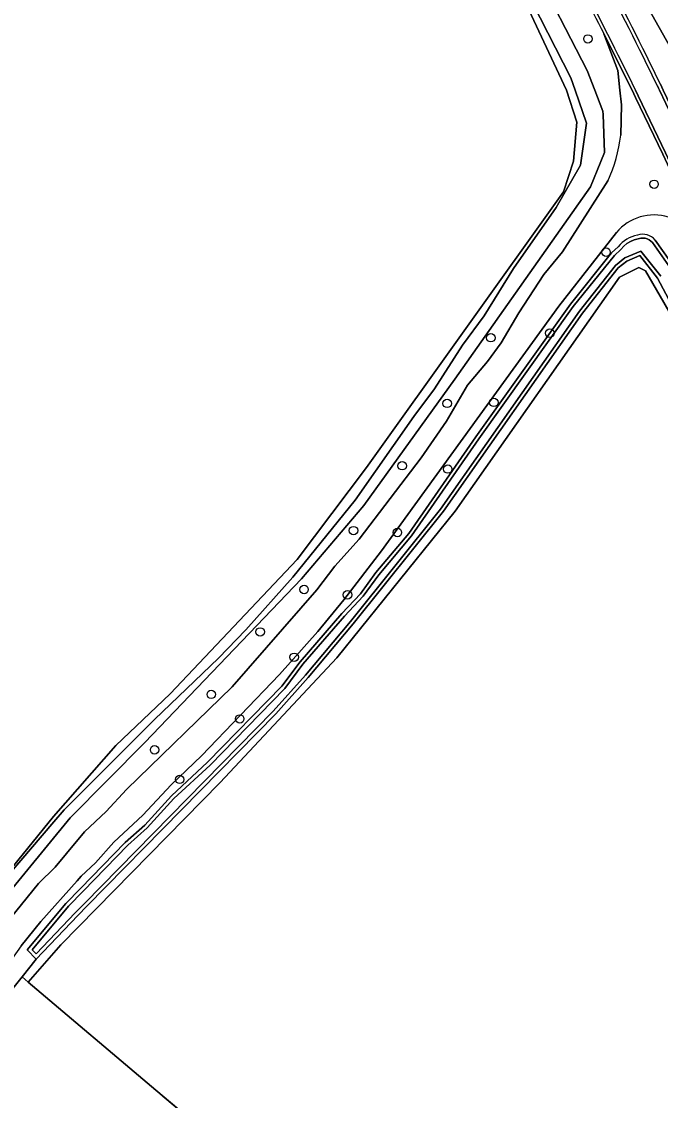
# Model space of a CAD drawing. Extents: x 164494 to 166241, y 382475 to 384495.
# Drawn here: x 165232.2 to 165306.2, y 383132.9 to 383258 of the extents above; entities that cross this region are included whole.
import ezdxf

# ---------------------------------------------------------------- set-up
doc = ezdxf.new("R2010")
doc.units = 0
for name, color, linetype in [('IMGEO_Boom', 7, 'Continuous'), ('IMGEO_Bouwland', 7, 'Continuous'), ('IMGEO_Erf', 7, 'Continuous'), ('IMGEO_Grasland_overig', 7, 'Continuous'), ('IMGEO_Greppel_droge_sloot', 7, 'Continuous'), ('IMGEO_Groenvoorziening', 7, 'Continuous'), ('IMGEO_Hek', 7, 'Continuous'), ('IMGEO_Oever', 7, 'Continuous'), ('IMGEO_Rijbaan_lokaal_gesloten', 7, 'Continuous'), ('IMGEO_Rijbaan_lokaal_halfverhard', 7, 'Continuous'), ('IMGEO_Rijbaan_lokaal_open', 7, 'Continuous'), ('IMGEO_Waterloop', 7, 'Continuous')]:
    doc.layers.add(name, color=color, linetype=linetype)

msp = doc.modelspace()

# ---------------------------------------------------------------- linework, layer by layer
at = {"layer": 'IMGEO_Boom'}
for centre in [(165297.81, 383255.94), (165305.47, 383239.1), (165299.91, 383231.23), (165293.39, 383221.84), (165286.55, 383221.31), (165281.49, 383213.7), (165286.9, 383213.81), (165276.28, 383206.47), (165281.56, 383206.08), (165270.64, 383198.95), (165275.73, 383198.73), (165264.91, 383192.12), (165269.95, 383191.5), (165259.83, 383187.21), (165263.77, 383184.27), (165254.16, 383179.97), (165257.46, 383177.12), (165247.59, 383173.54), (165250.5, 383170.11)]:
    msp.add_circle(centre, 0.489, dxfattribs=at)
at = {"layer": 'IMGEO_Bouwland'}
for points in [[(165208.62, 383129.64), (165221.63, 383148.27), (165235.88, 383165.81), (165243.09, 383174.04), (165249.4, 383180.04), (165264.13, 383195.59), (165272.13, 383206.26), (165294.98, 383238.21), (165296.13, 383241.77), (165296.52, 383246.31), (165295.34, 383250), (165288.65, 383264.32), (165282.74, 383276.07), (165276.55, 383287.95), (165271.73, 383295.45), (165268.1, 383301.68), (165264.53, 383307.12), (165262.21, 383310.58), (165254, 383321.87), (165240.26, 383339.36), (165221.15, 383362.32), (165211.1, 383374.04), (165206.52, 383383.04)], [(165342.5, 383100.3), (165341.99, 383138.03), (165340.39, 383146.11), (165336.93, 383159.97), (165334.48, 383168.92), (165331.48, 383177.72), (165328.23, 383185.67), (165323.27, 383195.77), (165313.7, 383213.1), (165304.49, 383229.08), (165303.71, 383229.45), (165301.48, 383228.34), (165282.44, 383201.21), (165268.73, 383184.22), (165255.21, 383169.77), (165236.73, 383150.93), (165232.93, 383146.62), (165247.72, 383134.08), (165268.36, 383116.74)]]:
    msp.add_lwpolyline(points, dxfattribs=at)
at = {"layer": 'IMGEO_Erf'}
msp.add_lwpolyline([(165268.36, 383116.74), (165247.72, 383134.08), (165232.93, 383146.62), (165232.24, 383147.21), (165231.32, 383146.06), (165227.61, 383141.23), (165225.58, 383138.3), (165223.8, 383135.85), (165221.76, 383133.17), (165217.74, 383127.91)], dxfattribs=at)
at = {"layer": 'IMGEO_Grasland_overig'}
for points in [[(165206.52, 383383.04), (165211.1, 383374.04), (165221.15, 383362.32), (165240.26, 383339.36), (165254, 383321.87), (165262.21, 383310.58), (165264.53, 383307.12), (165268.1, 383301.68), (165271.73, 383295.45), (165276.55, 383287.95), (165282.74, 383276.07), (165288.65, 383264.32), (165295.34, 383250), (165296.52, 383246.31), (165296.13, 383241.77), (165294.98, 383238.21), (165272.13, 383206.26), (165264.13, 383195.59), (165249.4, 383180.04), (165243.09, 383174.04), (165235.88, 383165.81), (165221.63, 383148.27), (165208.62, 383129.64)], [(165210.68, 383382.82), (165216.71, 383371.96), (165227.79, 383359.88), (165245.43, 383337.7), (165259.63, 383318.64), (165269.27, 383304.96), (165278.83, 383288.97), (165297.71, 383252.3), (165298.61, 383250), (165299.55, 383247.59), (165299.56, 383247.19), (165299.71, 383242.77), (165299.29, 383241.73), (165298.1, 383238.79), (165282.4, 383216.51), (165271.84, 383201.86), (165264.61, 383193.36), (165246.45, 383174.39), (165237.82, 383165.67), (165226.93, 383152.39), (165210.82, 383130.6)], [(165210.09, 383131.01), (165218.46, 383142.98), (165225.22, 383152.32), (165230.75, 383159.11), (165235.92, 383165.18), (165237.1, 383166.57), (165247.6, 383177.07), (165255.01, 383184.17), (165258.15, 383187.46), (165263.6, 383193.55), (165270.83, 383202.49), (165277.63, 383212.19), (165280.02, 383215.37), (165283.26, 383220.44), (165285.8, 383223.84), (165289.2, 383229.34), (165294.12, 383236.39), (165296.93, 383241.33), (165297.65, 383246.19), (165296.33, 383250), (165295.84, 383251.43), (165277.18, 383287.98)], [(165351.16, 383126.38), (165350.22, 383138.2), (165348.33, 383151.01), (165345.95, 383161.38), (165342.61, 383173), (165338.81, 383184.07), (165336.06, 383190.51), (165316.3, 383235.92), (165317.19, 383236.3), (165318.8, 383237.01), (165315.92, 383243.68), (165315.1, 383243.33), (165314.24, 383242.95), (165313.4, 383242.58), (165310.18, 383250), (165308.97, 383252.14), (165291.58, 383283.02)], [(165301.62, 383244.79), (165301.71, 383248.29), (165301.71, 383248.32), (165301.52, 383250), (165301.28, 383252.28), (165299.66, 383256.53)], [(165306.21, 383250.69), (165306.37, 383250.34), (165306.54, 383250), (165309.39, 383244.02), (165335.45, 383187.79)], [(165211.27, 383124.97), (165221.98, 383141.91), (165229.01, 383151.75), (165234.16, 383158.04), (165236.08, 383159.95), (165237.38, 383161.51), (165239.47, 383164.03), (165241.99, 383166.4), (165244.32, 383168.93), (165256.58, 383180.86), (165266.39, 383192.1), (165268.48, 383194.82), (165271.28, 383197.97), (165278.5, 383207.39), (165281.41, 383211.62), (165283.85, 383215.8), (165286.16, 383218.55), (165287.74, 383220.71), (165289.79, 383224.2), (165292.71, 383228.62), (165294.86, 383231.27), (165300.11, 383239.48)], [(165301.1, 383233.5), (165294.45, 383224.95), (165273.9, 383196.62), (165269.53, 383190.91), (165266.52, 383187.24), (165262.08, 383182.29), (165253.04, 383172.85), (165249.5, 383169.5), (165246.23, 383165.97), (165242.87, 383162.82), (165240.74, 383160.44), (165239.08, 383158.89), (165238.62, 383158.37), (165234.41, 383153.64), (165232.13, 383150.82), (165226.21, 383142.5), (165218.7, 383130.81)], [(165305.61, 383232.63), (165309.18, 383227.54)], [(165231.32, 383146.06), (165232.24, 383147.21), (165233.88, 383149.26), (165232.83, 383150.35), (165237.3, 383155.71), (165238.99, 383157.46), (165244.19, 383162.81), (165246.45, 383164.79), (165249.54, 383168.2), (165253.72, 383172.09), (165262.35, 383180.93), (165264.46, 383183.73), (165269.29, 383189.33), (165271.45, 383191.63), (165273.23, 383194.09), (165277.04, 383198.62), (165284.8, 383209.82), (165295.77, 383225.19), (165300.55, 383231.16), (165301.32, 383231.86)]]:
    msp.add_lwpolyline(points, dxfattribs=at)
for centre, radius, start, end in [((164809.49, 383009.58), 552.14, 25.8918, 28.9653), ((164769.72, 382988.17), 594.02, 26.85677, 28.9236), ((165283.31, 383247.12), 18.46, 335.5346, 352.7512), ((165305.46, 383229.86), 5.68, 72.7984, 140.147), ((165304.15, 383231.36), 1.94, 40.9926, 108.5719), ((165304.19, 383229.58), 3.67, 100.3235, 141.6723)]:
    msp.add_arc(centre, radius, start, end, dxfattribs=at)
at = {"layer": 'IMGEO_Greppel_droge_sloot'}
msp.add_lwpolyline([(165276.51, 383309.4), (165291.58, 383283.02), (165308.97, 383252.14), (165310.18, 383250), (165313.4, 383242.58), (165314.24, 383242.95), (165315.1, 383243.33), (165315.92, 383243.68), (165311.26, 383254.46), (165309.81, 383256.58), (165307.56, 383260.41), (165278.41, 383311.09), (165277.46, 383310.29)], close=True, dxfattribs=at)
at = {"layer": 'IMGEO_Groenvoorziening'}
msp.add_lwpolyline([(165308.13, 383223.92), (165305.88, 383228.23), (165303.81, 383230.83), (165302.31, 383230.19), (165301.31, 383229.4), (165297.16, 383224.15), (165281.06, 383201.19), (165270.62, 383188.15), (165265.39, 383181.92), (165261.65, 383177.73), (165239.79, 383155.44), (165238.71, 383154.35), (165233.88, 383149.26), (165232.24, 383147.21), (165232.93, 383146.62), (165236.73, 383150.93), (165255.21, 383169.77), (165268.73, 383184.22), (165282.44, 383201.21), (165301.48, 383228.34), (165303.71, 383229.45), (165304.49, 383229.08), (165313.7, 383213.1)], dxfattribs=at)
at = {"layer": 'IMGEO_Hek'}
for points in [[(165232.93, 383146.62), (165232.24, 383147.21)], [(165248.56, 383133.37), (165247.72, 383134.08), (165232.93, 383146.62)], [(165249.48, 383093.43), (165268.36, 383116.74), (165248.56, 383133.37)]]:
    msp.add_lwpolyline(points, dxfattribs=at)
at = {"layer": 'IMGEO_Oever'}
for points in [[(165306.25, 383228.46), (165303.95, 383231.35), (165302.09, 383230.57), (165301, 383229.7), (165296.82, 383224.4), (165280.72, 383201.44), (165270.29, 383188.42), (165265.07, 383182.21), (165261.33, 383178.03), (165239.48, 383155.74), (165238.4, 383154.65), (165233.88, 383149.88), (165233.41, 383150.37), (165237.61, 383155.42), (165239.3, 383157.16), (165244.48, 383162.5), (165246.75, 383164.48), (165249.84, 383167.9), (165254.02, 383171.78), (165262.68, 383180.65), (165264.79, 383183.46), (165269.61, 383189.05), (165271.78, 383191.35), (165273.57, 383193.82), (165277.38, 383198.35), (165285.15, 383209.57), (165296.11, 383224.93), (165300.87, 383230.86), (165301.62, 383231.55), (165301.97, 383231.93), (165302.33, 383232.23), (165302.73, 383232.47), (165303.16, 383232.65), (165303.64, 383232.77), (165303.92, 383232.84), (165304.17, 383232.86), (165304.43, 383232.84), (165304.67, 383232.77), (165304.9, 383232.66), (165305.11, 383232.52), (165305.29, 383232.35), (165308.82, 383227.31)], [(165309.18, 383227.54), (165305.61, 383232.63)], [(165301.32, 383231.86), (165300.55, 383231.16), (165295.77, 383225.19), (165284.8, 383209.82), (165277.04, 383198.62), (165273.23, 383194.09), (165271.45, 383191.63), (165269.29, 383189.33), (165264.46, 383183.73), (165262.35, 383180.93), (165253.72, 383172.09), (165249.54, 383168.2), (165246.45, 383164.79), (165244.19, 383162.81), (165238.99, 383157.46), (165237.3, 383155.71), (165232.83, 383150.35), (165233.88, 383149.26), (165238.71, 383154.35), (165239.79, 383155.44), (165261.65, 383177.73)], [(165261.65, 383177.73), (165265.39, 383181.92), (165270.62, 383188.15), (165281.06, 383201.19), (165297.16, 383224.15), (165301.31, 383229.4), (165302.31, 383230.19), (165303.81, 383230.83), (165305.88, 383228.23), (165308.13, 383223.92)]]:
    msp.add_lwpolyline(points, dxfattribs=at)
for centre, radius, start, end in [((165304.15, 383231.36), 1.94, 40.9926, 108.5719), ((165304.19, 383229.58), 3.67, 100.3235, 141.6723)]:
    msp.add_arc(centre, radius, start, end, dxfattribs=at)
at = {"layer": 'IMGEO_Rijbaan_lokaal_gesloten'}
for points in [[(165303.33, 383250), (165303.64, 383249.34), (165306.81, 383242.76), (165332.87, 383186.66)], [(165309.02, 383243.84), (165306.09, 383250), (165305.97, 383250.25), (165305.85, 383250.5)]]:
    msp.add_lwpolyline(points, dxfattribs=at)
for centre, radius, start, end in [((164789.34, 382999.96), 574.07, 25.87623, 28.83217), ((164760.39, 382984.24), 604.49, 26.08134, 28.81837)]:
    msp.add_arc(centre, radius, start, end, dxfattribs=at)
at = {"layer": 'IMGEO_Rijbaan_lokaal_halfverhard'}
for points in [[(165311.72, 383231.31), (165306.49, 383242.59), (165303.32, 383249.17), (165302.92, 383250), (165299.66, 383256.53), (165301.28, 383252.28), (165301.52, 383250), (165301.71, 383248.32), (165301.71, 383248.29), (165301.62, 383244.79)], [(165300.11, 383239.48), (165294.86, 383231.27), (165292.71, 383228.62), (165289.79, 383224.2), (165287.74, 383220.71), (165286.16, 383218.55), (165283.85, 383215.8), (165281.41, 383211.62), (165278.5, 383207.39), (165271.28, 383197.97), (165268.48, 383194.82), (165266.39, 383192.1), (165256.58, 383180.86), (165244.32, 383168.93), (165241.99, 383166.4), (165239.47, 383164.03), (165237.38, 383161.51), (165236.08, 383159.95), (165234.16, 383158.04), (165229.01, 383151.75), (165221.98, 383141.91), (165211.27, 383124.97)], [(165232.13, 383150.82), (165234.41, 383153.64), (165238.62, 383158.37), (165239.08, 383158.89), (165240.74, 383160.44), (165242.87, 383162.82), (165246.23, 383165.97), (165249.5, 383169.5), (165253.04, 383172.85), (165262.08, 383182.29), (165266.52, 383187.24), (165269.53, 383190.91), (165273.9, 383196.62), (165294.45, 383224.95), (165301.1, 383233.5)]]:
    msp.add_lwpolyline(points, dxfattribs=at)
for centre, radius, start, end in [((165283.31, 383247.12), 18.46, 335.5346, 352.7512), ((165305.46, 383229.86), 5.68, 72.7984, 140.147)]:
    msp.add_arc(centre, radius, start, end, dxfattribs=at)
at = {"layer": 'IMGEO_Rijbaan_lokaal_open'}
for points in [[(165299.66, 383256.53), (165302.92, 383250), (165303.32, 383249.17), (165306.49, 383242.59), (165311.72, 383231.31), (165332.49, 383186.47)], [(165332.87, 383186.66), (165306.81, 383242.76), (165303.64, 383249.34), (165303.33, 383250)], [(165305.85, 383250.5), (165305.97, 383250.25), (165306.09, 383250), (165309.02, 383243.84), (165335.11, 383187.65)], [(165335.45, 383187.79), (165309.39, 383244.02), (165306.54, 383250), (165306.37, 383250.34), (165306.21, 383250.69)]]:
    msp.add_lwpolyline(points, dxfattribs=at)
for centre, radius, start, end in [((164789.34, 382999.96), 574.07, 25.87623, 28.83217), ((164809.49, 383009.58), 552.14, 25.8918, 28.9653), ((164769.72, 382988.17), 594.02, 26.85677, 28.9236), ((164760.39, 382984.24), 604.49, 26.08134, 28.81837)]:
    msp.add_arc(centre, radius, start, end, dxfattribs=at)
at = {"layer": 'IMGEO_Waterloop'}
for points in [[(165210.82, 383130.6), (165226.93, 383152.39), (165237.82, 383165.67), (165246.45, 383174.39), (165264.61, 383193.36), (165271.84, 383201.86), (165282.4, 383216.51), (165298.1, 383238.79), (165299.29, 383241.73), (165299.71, 383242.77), (165299.56, 383247.19), (165299.55, 383247.59), (165298.61, 383250), (165297.71, 383252.3), (165278.83, 383288.97), (165269.27, 383304.96), (165259.63, 383318.64), (165245.43, 383337.7), (165227.79, 383359.88), (165216.71, 383371.96), (165210.68, 383382.82)], [(165277.18, 383287.98), (165295.84, 383251.43), (165296.33, 383250), (165297.65, 383246.19), (165296.93, 383241.33), (165294.12, 383236.39), (165289.2, 383229.34), (165285.8, 383223.84), (165283.26, 383220.44), (165280.02, 383215.37), (165277.63, 383212.19), (165270.83, 383202.49), (165263.6, 383193.55), (165258.15, 383187.46), (165255.01, 383184.17), (165247.6, 383177.07), (165237.1, 383166.57), (165235.92, 383165.18), (165230.75, 383159.11), (165225.22, 383152.32), (165218.46, 383142.98), (165210.09, 383131.01)], [(165308.82, 383227.31), (165305.29, 383232.35), (165305.11, 383232.52), (165304.9, 383232.66), (165304.67, 383232.77), (165304.43, 383232.84), (165304.17, 383232.86), (165303.92, 383232.84), (165303.64, 383232.77), (165303.16, 383232.65), (165302.73, 383232.47), (165302.33, 383232.23), (165301.97, 383231.93), (165301.62, 383231.55), (165300.87, 383230.86), (165296.11, 383224.93), (165285.15, 383209.57), (165277.38, 383198.35), (165273.57, 383193.82), (165271.78, 383191.35), (165269.61, 383189.05), (165264.79, 383183.46), (165262.68, 383180.65), (165254.02, 383171.78), (165249.84, 383167.9), (165246.75, 383164.48), (165244.48, 383162.5), (165239.3, 383157.16), (165237.61, 383155.42), (165233.41, 383150.37), (165233.88, 383149.88), (165238.4, 383154.65), (165239.48, 383155.74), (165261.33, 383178.03), (165265.07, 383182.21), (165270.29, 383188.42), (165280.72, 383201.44), (165296.82, 383224.4), (165301, 383229.7), (165302.09, 383230.57), (165303.95, 383231.35), (165306.25, 383228.46)]]:
    msp.add_lwpolyline(points, dxfattribs=at)

doc.saveas('drawing.dxf')
